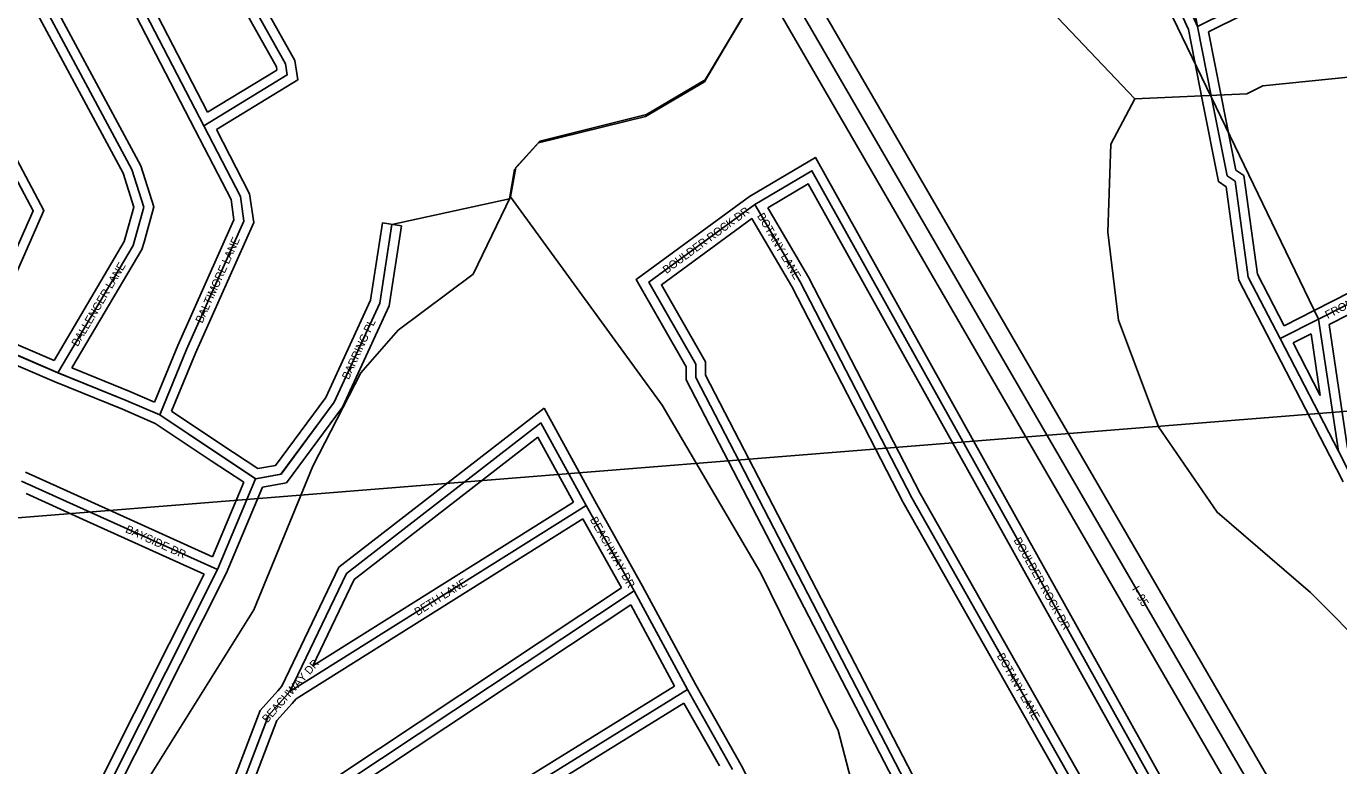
# Model space of a CAD drawing. Extents: x 457167 to 656239, y 1787309 to 1969297.
# Drawn here: x 580059 to 584161, y 1902611 to 1904923 of the extents above; entities that cross this region are included whole.
import ezdxf

# ---------------------------------------------------------------- set-up
doc = ezdxf.new("R2010")
doc.units = 0
for name, color, linetype in [('Level 1', 7, 'Continuous'), ('Level 13', 7, 'Continuous'), ('Level 14', 7, 'Continuous'), ('Level 31', 7, 'Continuous'), ('Level 32', 7, 'Continuous'), ('Level 34', 7, 'Continuous'), ('Level 5', 7, 'Continuous'), ('Level 55', 7, 'Continuous'), ('Level 8', 7, 'Continuous')]:
    doc.layers.add(name, color=color, linetype=linetype)

msp = doc.modelspace()

# ---------------------------------------------------------------- linework, layer by layer
at = {"layer": 'Level 1'}
msp.add_line((579839.839, 1903370.74), (585092.812, 1903792.198), dxfattribs=at)
at = {"layer": 'Level 13'}
msp.add_line((584688.869, 1901162.621), (582396.2, 1905115.545), dxfattribs=at)
at = {"layer": 'Level 14'}
for p, q in [((584740.772, 1901192.724), (582448.103, 1905145.647)), ((584636.968, 1901132.518), (582344.298, 1905085.441))]:
    msp.add_line(p, q, dxfattribs=at)
at = {"layer": 'Level 31'}
for p, q in [((579632.132, 1906511.732), (580614.015, 1904611.5)), ((580389.619, 1904475.23), (579385.429, 1906344.969)), ((583719.85, 1904922.378), (583505.803, 1906006.088)), ((583415.979, 1905589.894), (583719.85, 1904922.378)), ((583719.85, 1904922.378), (583997.005, 1905060.383)), ((583763.604, 1904700.107), (583719.85, 1904922.378)), ((582477.519, 1904123.731), (582335.899, 1904365.836)), ((580393.266, 1904237.401), (580158.476, 1903839.695)), ((580398.708, 1904255.936), (580393.266, 1904237.401)), ((584097.64, 1904007.081), (584319.757, 1904120.831)), ((583977.673, 1903946.223), (584097.64, 1904007.081)), ((584097.64, 1904007.081), (584159.784, 1903593.863)), ((580158.476, 1903839.695), (579905.329, 1903948.218)), ((584159.784, 1903593.863), (583977.673, 1903946.223)), ((580560.138, 1903912.691), (580476.429, 1903707.767)), ((580158.476, 1903839.695), (580371.295, 1903753.075)), ((580371.295, 1903753.075), (580476.429, 1903707.767)), ((580476.429, 1903707.767), (580654.217, 1903589.584)), ((581809.478, 1903424.694), (581667.892, 1903683.165)), ((580654.217, 1903589.584), (580776.128, 1903508.243)), ((584201.907, 1903512.326), (584159.784, 1903593.863)), ((580044.925, 1903501.014), (580249.785, 1903408.227)), ((580656.652, 1903224.119), (580776.128, 1903508.243)), ((580249.785, 1903408.227), (580656.652, 1903224.119)), ((580883.184, 1902842.561), (581809.478, 1903424.694)), ((581958.997, 1903157.481), (581809.478, 1903424.694)), ((582125.284, 1902848.78), (581958.997, 1903157.481)), ((580867.57, 1902824.774), (580883.184, 1902842.561)), ((582266.575, 1902598.675), (582125.284, 1902848.78))]:
    msp.add_line(p, q, dxfattribs=at)
for points in [[(579632.132, 1906511.732), (579799.889, 1906625.205), (579855.175, 1906612.727), (580869.682, 1904805.89), (580875.014, 1904770.606), (580614.015, 1904611.5)], [(579200.045, 1906010.803), (580080.991, 1904345.68), (579905.329, 1903948.218)], [(583977.673, 1903946.223), (583877.906, 1904138.057), (583836.846, 1904438.505), (583811.765, 1904455.282), (583763.604, 1904700.107)], [(580614.015, 1904611.5), (580728.326, 1904390.172), (580739.297, 1904313.421), (580560.138, 1903912.691)], [(580389.619, 1904475.23), (580426.572, 1904357.334), (580398.708, 1904255.936)], [(582335.899, 1904365.836), (582514.45, 1904471.299), (583937.804, 1901917.545), (583901.593, 1901771.068)], [(582151.791, 1903865.832), (582005.115, 1904123.221), (582335.899, 1904365.836)], [(580776.128, 1903508.243), (580855.314, 1903522.263), (581021.399, 1903747.02), (581164.449, 1904057.28), (581201.823, 1904303.753)], [(583690.989, 1901862.755), (583483.265, 1902288.259), (582826.513, 1903448.117), (582477.519, 1904123.731)], [(583140.767, 1901913.656), (582151.709, 1903824.377), (582151.791, 1903865.832)], [(581667.892, 1903683.165), (581060.374, 1903212.023), (580883.184, 1902842.561)], [(579794.104, 1902114.238), (580031.815, 1902069.383), (580090.372, 1902097.991), (580656.652, 1903224.119)], [(580854.304, 1900516.767), (580655.499, 1901250.638), (580672.489, 1901475.697), (581057.78, 1902558.929), (581958.997, 1903157.481)], [(581121.252, 1900616.226), (580972.036, 1901191.811), (580930.911, 1901450.443), (581315.758, 1902316.583), (581440.917, 1902424.696), (582125.284, 1902848.78)], [(580330.754, 1901493.124), (580816.27, 1902767.786), (580867.57, 1902824.774)]]:
    msp.add_lwpolyline(points, dxfattribs=at)
at = {"layer": 'Level 32'}
for p, q in [((579671.024, 1906501.818), (580625.889, 1904653.873)), ((579620.974, 1906467.976), (580587.364, 1904597.728)), ((580417.396, 1904486.916), (579424.681, 1906335.289)), ((580361.844, 1904463.541), (579374.688, 1906301.562)), ((583401.83, 1905548.567), (583691.093, 1904913.14)), ((583753.707, 1904905.72), (584010.379, 1905033.527)), ((583734.169, 1904694.313), (583691.093, 1904913.141)), ((583793.04, 1904705.901), (583753.706, 1904905.72)), ((582503.814, 1904138.197), (582376.878, 1904355.196)), ((581172.162, 1904308.251), (581231.484, 1904299.255)), ((582451.227, 1904109.261), (582326.807, 1904321.961)), ((580369.85, 1904264.137), (580365.534, 1904249.436)), ((580365.534, 1904249.436), (580146.053, 1903877.661)), ((580420.999, 1904225.364), (580201.984, 1903854.376)), ((580427.568, 1904247.732), (580420.999, 1904225.364)), ((584083.965, 1904033.783), (584284.151, 1904136.301)), ((584130.515, 1903990.21), (584333.433, 1904094.128)), ((583990.586, 1903986.413), (584084.068, 1904033.836)), ((584130.515, 1903990.21), (584188.714, 1903603.226)), ((580146.053, 1903877.661), (579945.034, 1903963.837)), ((584018.204, 1903933.142), (584074.154, 1903961.526)), ((584074.154, 1903961.526), (584103.136, 1903768.809)), ((580146.911, 1903812.011), (579893.509, 1903920.644)), ((580532.552, 1903924.488), (580460.221, 1903747.42)), ((580587.726, 1903900.891), (580513.49, 1903719.156)), ((584133.133, 1903580.088), (583951.056, 1903932.381)), ((584103.136, 1903768.809), (584018.204, 1903933.142)), ((580201.984, 1903854.376), (580382.889, 1903780.746)), ((580146.911, 1903812.011), (580359.704, 1903725.402)), ((580382.889, 1903780.746), (580460.221, 1903747.419)), ((580359.704, 1903725.401), (580462.075, 1903681.286)), ((580513.49, 1903719.156), (580670.825, 1903614.568)), ((581835.659, 1903439.343), (581677.304, 1903728.428)), ((580462.075, 1903681.285), (580637.609, 1903564.599)), ((580670.868, 1903614.54), (580782.759, 1903539.884)), ((581769.593, 1903435.06), (581658.48, 1903637.9)), ((584175.061, 1903498.927), (584133.13, 1903580.092)), ((580057.302, 1903528.341), (580262.163, 1903435.556)), ((580637.609, 1903564.599), (580738.871, 1903497.036)), ((580640.944, 1903264.156), (580738.871, 1903497.036)), ((580059.311, 1903461.563), (580237.409, 1903380.898)), ((580683.914, 1903211.55), (580797.449, 1903481.55)), ((580262.154, 1903435.56), (580640.944, 1903264.156)), ((580955.137, 1902923.211), (581769.593, 1903435.06)), ((581985.409, 1903171.708), (581835.659, 1903439.343)), ((580237.419, 1903380.894), (580615.809, 1903209.671)), ((580902.848, 1902819.483), (581798.714, 1903382.495)), ((581919.242, 1903167.091), (581798.714, 1903382.495)), ((582151.554, 1902863.272), (581985.409, 1903171.708)), ((582085.483, 1902859.409), (581948.189, 1903114.286)), ((580845.025, 1902844.566), (580857.919, 1902859.252)), ((582293.011, 1902612.873), (582151.554, 1902863.271)), ((580890.115, 1902804.981), (580902.847, 1902819.483)), ((582225.397, 1902610.574), (582114.531, 1902806.821)), ((582468.855, 1902268.05), (582293.011, 1902612.874))]:
    msp.add_line(p, q, dxfattribs=at)
for points in [[(579615.324, 1906536.582), (579793.832, 1906657.327), (579874.799, 1906639.054), (580898.526, 1904815.796), (580907.658, 1904755.37), (580653.498, 1904600.431)], [(579671.024, 1906501.818), (579805.947, 1906593.083), (579835.551, 1906586.401), (580840.838, 1904795.985), (580842.371, 1904785.842), (580625.889, 1904653.873)], [(579239.569, 1906000.251), (580114.309, 1904346.854), (579945.034, 1903963.836)], [(583951.056, 1903932.381), (583848.888, 1904128.835), (583808.949, 1904421.072), (583784.734, 1904437.271), (583734.169, 1904694.317)], [(583990.587, 1903986.413), (583906.924, 1904147.279), (583864.744, 1904455.938), (583838.797, 1904473.293), (583793.04, 1904705.898)], [(580587.36, 1904597.733), (580699.345, 1904380.909), (580708.372, 1904317.755), (580532.552, 1903924.487)], [(580653.498, 1904600.431), (580757.308, 1904399.435), (580770.221, 1904309.086), (580587.726, 1903900.892)], [(582319.358, 1904390.907), (582525.679, 1904512.774), (583969.764, 1901921.822), (583933.544, 1901775.301)], [(580417.396, 1904486.916), (580457.838, 1904357.89), (580427.568, 1904247.733)], [(580361.844, 1904463.541), (580395.307, 1904356.778), (580369.85, 1904264.136)], [(582376.878, 1904355.196), (582503.221, 1904429.824), (583905.842, 1901913.267), (583880.996, 1901812.756)], [(582121.776, 1903857.911), (581965.811, 1904131.599), (582319.358, 1904390.907)], [(580782.759, 1903539.883), (580838.3, 1903549.718), (580995.444, 1903762.375), (581135.424, 1904065.981), (581172.162, 1904308.251)], [(582181.807, 1903873.752), (582044.419, 1904114.844), (582326.808, 1904321.961)], [(580797.449, 1903481.551), (580872.329, 1903494.808), (581047.355, 1903731.664), (581193.472, 1904048.579), (581231.484, 1904299.255)], [(583640.623, 1901897.543), (583456.708, 1902274.274), (582800.124, 1903433.837), (582451.228, 1904109.261)], [(583713.099, 1901885.849), (583509.824, 1902302.243), (582852.902, 1903462.398), (582503.813, 1904138.197)], [(583108.6, 1901910.537), (582121.694, 1903817.101), (582121.775, 1903857.911)], [(583159.868, 1901942.016), (582181.724, 1903831.653), (582181.808, 1903873.752)], [(581677.304, 1903728.428), (581036.388, 1903231.387), (580857.919, 1902859.251)], [(581658.481, 1903637.9), (581084.359, 1903192.66), (580955.137, 1902923.212)], [(579788.541, 1902084.757), (580036.038, 1902038.056), (580112.63, 1902075.476), (580683.914, 1903211.55)], [(579799.665, 1902143.719), (580027.594, 1902100.71), (580068.114, 1902120.506), (580615.809, 1903209.671)], [(580817.239, 1900538.858), (580625.196, 1901247.763), (580642.876, 1901481.964), (581032.862, 1902578.394), (581919.243, 1903167.091)], [(580874.659, 1900556.366), (580685.802, 1901253.513), (580702.102, 1901469.431), (581082.699, 1902539.463), (581948.188, 1903114.286)], [(580301.039, 1901499.386), (580790.227, 1902783.697), (580845.025, 1902844.566)], [(581085.421, 1900634.891), (580942.634, 1901185.676), (580899.888, 1901454.506), (581291.067, 1902334.9), (581423.1, 1902448.949), (582085.483, 1902859.409)], [(580360.473, 1901486.86), (580842.313, 1902751.876), (580890.115, 1902804.981)], [(581138.202, 1900670.396), (581001.438, 1901197.944), (580961.934, 1901446.38), (581340.449, 1902298.267), (581458.734, 1902400.443), (582114.531, 1902806.821)]]:
    msp.add_lwpolyline(points, dxfattribs=at)
at = {"layer": 'Level 5'}
for points in [[(581572.482, 1904389.189), (581589.251, 1904480.861), (581664.371, 1904564.163), (581997.924, 1904647.167), (582181.415, 1904755.341), (582473.703, 1905246.854), (582548.833, 1905313.486), (582890.646, 1905371.479)], [(583523.494, 1904695.546), (583223.745, 1905012.652), (583098.763, 1905096.154), (583015.53, 1905196.256), (583007.229, 1905246.306), (582890.646, 1905371.479)], [(583523.494, 1904695.546), (583873.649, 1904711.828), (583923.699, 1904736.809), (584498.965, 1904794.544), (584607.396, 1904877.776), (584607.594, 1905052.841)], [(584355.041, 1902718.913), (584263.607, 1902960.768), (584072.062, 1903152.732), (583780.554, 1903403.116), (583597.449, 1903670.082), (583472.763, 1904003.659), (583439.709, 1904278.826), (583448.334, 1904553.892), (583523.494, 1904695.546)], [(579781.515, 1897797.021), (579723.579, 1898180.56), (579657.115, 1898414.045), (579516.342, 1899289.525), (579491.372, 1899306.206), (579491.431, 1899372.887), (579466.46, 1899397.937), (579292.464, 1900423.501), (579292.662, 1900598.566), (580094.305, 1901889.851), (580395.051, 1902498.077), (580770.839, 1903097.903), (580954.725, 1903547.876), (581105.063, 1903839.483), (581221.933, 1903972.737), (581455.514, 1904147.532), (581572.482, 1904389.189)], [(584199.519, 1897567.208), (583667.64, 1899135.033), (583651.069, 1899218.395), (583509.772, 1899610.363), (583202.305, 1900519.354), (583135.871, 1900786.19), (583069.309, 1900902.962), (582596.088, 1902720.814), (582354.858, 1903212.915), (582046.967, 1903738.436), (581572.482, 1904389.189)]]:
    msp.add_lwpolyline(points, dxfattribs=at)
at = {"layer": 'Level 55'}
for p, q in [((583763.604, 1904700.107), (583349.79, 1905555.115)), ((584097.64, 1904007.081), (583763.604, 1904700.107))]:
    msp.add_line(p, q, dxfattribs=at)
at = {"layer": 'Level 8'}
for points in [[(581660.601, 1904558.273), (581994.604, 1904641.277), (582178.605, 1904749.281), (582253.604, 1904876.284), (582396.604, 1905115.291), (581979.588, 1905833.306), (581871.584, 1906084.311), (580924.549, 1907685.345), (580167.522, 1908987.372), (580043.517, 1909254.378)], [(576760.407, 1902637.979), (576760.561, 1902638.201), (576950.562, 1902775.206), (577097.561, 1902944.211), (576895.555, 1903222.216), (577088.556, 1903358.221), (577714.559, 1903799.235), (579123.571, 1904283.253), (579627.58, 1904067.251), (579905.585, 1903948.25), (580158.59, 1903839.248), (580371.594, 1903753.247), (580476.596, 1903708.246), (580654.6, 1903589.245), (580776.603, 1903508.243), (580855.604, 1903522.244), (581021.603, 1903747.251), (581164.601, 1904057.259), (581201.598, 1904303.265), (581569.602, 1904383.269), (581585.601, 1904475.271), (581660.601, 1904558.273)]]:
    msp.add_lwpolyline(points, dxfattribs=at)

# ---------------------------------------------------------------- texts
at = {"layer": 'Level 34'}
for s, height, rotation, p in [('BOULDER ROCK DR', 25, 36.257592, (582059.802, 1904147.831)), ('BOTANY LANE', 25, 300.325439, (582342.248, 1904330.226)), ('BALTIMORE LANE', 25, 65.910642, (580609.45, 1903992.366)), ('BALLENGER LANE', 25, 59.443153, (580220.104, 1903919.501)), ('FRONTIER DR', 25, 27.117422, (584126.089, 1904007.608)), ('BARRING PL', 25, 65.246494, (581067.086, 1903816.258)), ('BAYSIDE DR', 25, 335.652903, (580367.145, 1903341.401)), ('BEACHWAY DR', 25, 299.228689, (581819.809, 1903380.636)), ('BOULDER ROCK DR', 25, 299.133036, (583143.908, 1903316.265)), ('BETH LANE', 25, 32.146803, (581282.18, 1903078.549)), ('I- 95', 24.9992, 300.113067, (583513.788, 1903163.734)), ('BOTANY LANE', 25, 299.519675, (583091.636, 1902954.53)), ('BEACHWAY DR', 25, 48.721167, (580812.462, 1902743.05))]:
    msp.add_text(s, height=height, rotation=rotation, dxfattribs=at).set_placement(p)

doc.saveas('drawing.dxf')
